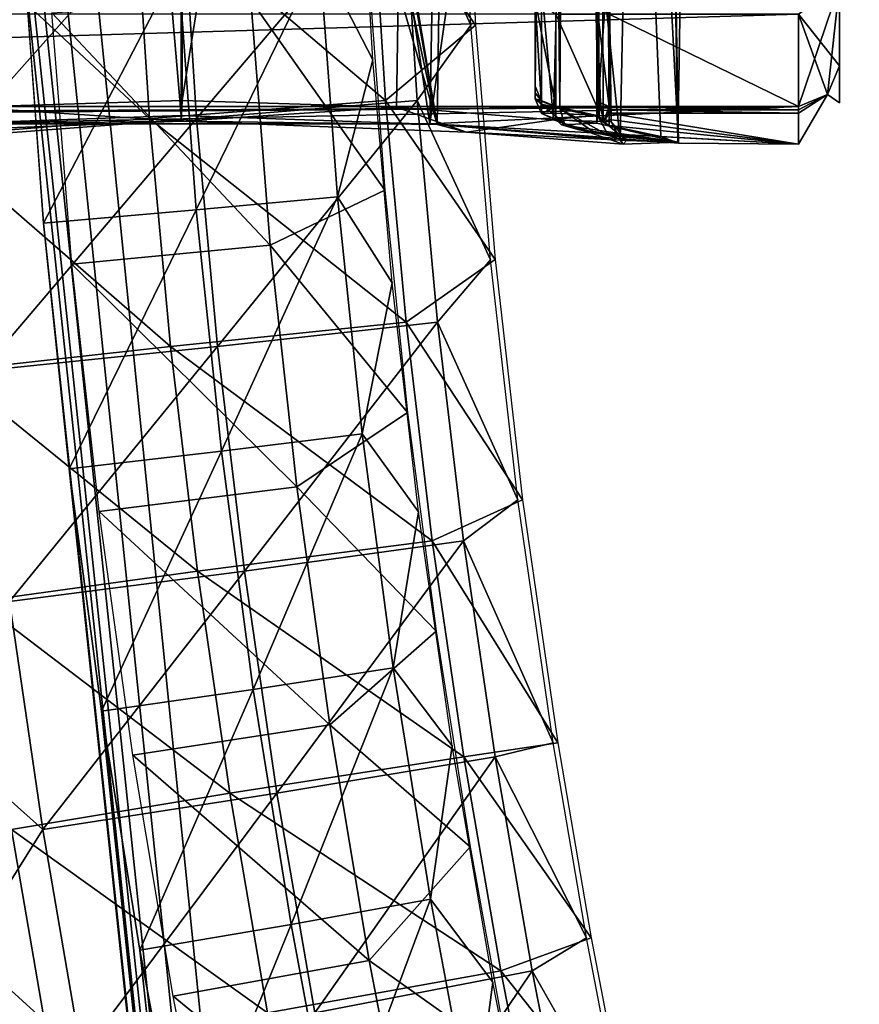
# Model space of a CAD drawing. Header units: millimetres. Extents: x -12 to 310, y -379 to 242.
# Tile 554 of 656: x 132 to 153, y -40 to -16. Entities that reach past the tile are written whole.
import ezdxf

# ---------------------------------------------------------------- set-up
doc = ezdxf.new("R2010")
doc.units = ezdxf.units.MM
doc.header["$LTSCALE"] = 65.185185
for name, color, linetype in [('15', 7, 'CONTINUOUS'), ('17', 7, 'CONTINUOUS'), ('24', 7, 'CONTINUOUS'), ('38', 7, 'CONTINUOUS'), ('4109', 7, 'CONTINUOUS'), ('4111', 7, 'CONTINUOUS'), ('4112', 7, 'CONTINUOUS'), ('4113', 7, 'CONTINUOUS'), ('4114', 7, 'CONTINUOUS'), ('4115', 7, 'CONTINUOUS'), ('4116', 7, 'CONTINUOUS'), ('4117', 7, 'CONTINUOUS'), ('4118', 7, 'CONTINUOUS'), ('4136', 7, 'CONTINUOUS'), ('4137', 7, 'CONTINUOUS'), ('4141', 7, 'CONTINUOUS'), ('4194', 7, 'CONTINUOUS'), ('4197', 7, 'CONTINUOUS'), ('4200', 7, 'CONTINUOUS'), ('4201', 7, 'CONTINUOUS'), ('4202', 7, 'CONTINUOUS'), ('4203', 7, 'CONTINUOUS'), ('4204', 7, 'CONTINUOUS'), ('4207', 7, 'CONTINUOUS'), ('4208', 7, 'CONTINUOUS'), ('4222', 7, 'CONTINUOUS'), ('4223', 7, 'CONTINUOUS')]:
    doc.layers.add(name, color=color, linetype=linetype)

msp = doc.modelspace()

# ---------------------------------------------------------------- linework, layer by layer
at = {"layer": '15', "linetype": 'CONTINUOUS'}
for points in [[(141.045, -20.216, -167.38), (137.788, -15.597, -171.512), (140.634, -14.711, -167.349), (141.045, -20.216, -167.38)], [(138.261, -21.557, -171.548), (132.957, -15.907, -171.143), (137.788, -15.597, -171.512), (138.261, -21.557, -171.548)], [(138.261, -21.557, -171.548), (137.788, -15.597, -171.512), (141.045, -20.216, -167.38), (138.261, -21.557, -171.548)], [(133.442, -22.016, -171.18), (132.957, -15.907, -171.143), (138.261, -21.557, -171.548), (133.442, -22.016, -171.18)], [(141.603, -25.622, -167.423), (138.261, -21.557, -171.548), (141.045, -20.216, -167.38), (141.603, -25.622, -167.423)], [(138.906, -27.426, -171.597), (133.442, -22.016, -171.18), (138.261, -21.557, -171.548), (138.906, -27.426, -171.597)], [(138.906, -27.426, -171.597), (138.261, -21.557, -171.548), (141.603, -25.622, -167.423), (138.906, -27.426, -171.597)], [(134.103, -28.028, -171.231), (133.442, -22.016, -171.18), (138.906, -27.426, -171.597), (134.103, -28.028, -171.231)], [(142.298, -30.94, -167.476), (138.906, -27.426, -171.597), (141.603, -25.622, -167.423), (142.298, -30.94, -167.476)], [(139.712, -33.217, -171.659), (134.103, -28.028, -171.231), (138.906, -27.426, -171.597), (139.712, -33.217, -171.659)], [(139.712, -33.217, -171.659), (138.906, -27.426, -171.597), (142.298, -30.94, -167.476), (139.712, -33.217, -171.659)], [(134.927, -33.954, -171.294), (134.103, -28.028, -171.231), (139.712, -33.217, -171.659), (134.927, -33.954, -171.294)], [(143.121, -36.183, -167.54), (139.712, -33.217, -171.659), (142.298, -30.94, -167.476), (143.121, -36.183, -167.54)], [(140.669, -38.942, -171.733), (134.927, -33.954, -171.294), (139.712, -33.217, -171.659), (140.669, -38.942, -171.733)], [(140.669, -38.942, -171.733), (139.712, -33.217, -171.659), (143.121, -36.183, -167.54), (140.669, -38.942, -171.733)], [(135.905, -39.806, -171.369), (134.927, -33.954, -171.294), (140.669, -38.942, -171.733), (135.905, -39.806, -171.369)], [(144.063, -41.36, -167.612), (140.669, -38.942, -171.733), (143.121, -36.183, -167.54), (144.063, -41.36, -167.612)], [(141.765, -44.612, -171.817), (135.905, -39.806, -171.369), (140.669, -38.942, -171.733), (141.765, -44.612, -171.817)], [(141.765, -44.612, -171.817), (140.669, -38.942, -171.733), (144.063, -41.36, -167.612), (141.765, -44.612, -171.817)], [(137.024, -45.595, -171.455), (135.905, -39.806, -171.369), (141.765, -44.612, -171.817), (137.024, -45.595, -171.455)]]:
    msp.add_3dface(points, dxfattribs=at)
at = {"layer": '17', "linetype": 'CONTINUOUS'}
for points in [[(143.134, -16.207, -168.294), (142.835, -10.687, -168.271), (141.483, -12.581, -162.39), (143.134, -16.207, -168.294)], [(136.47, -18.478, -159.506), (141.483, -12.581, -162.39), (136.113, -12.855, -159.479), (136.47, -18.478, -159.506)], [(141.83, -18.043, -162.417), (141.483, -12.581, -162.39), (136.47, -18.478, -159.506), (141.83, -18.043, -162.417)], [(141.83, -18.043, -162.417), (143.134, -16.207, -168.294), (141.483, -12.581, -162.39), (141.83, -18.043, -162.417)], [(130.729, -18.914, -161.569), (136.113, -12.855, -159.479), (130.361, -13.129, -161.54), (130.729, -18.914, -161.569)], [(136.47, -18.478, -159.506), (136.113, -12.855, -159.479), (130.729, -18.914, -161.569), (136.47, -18.478, -159.506)], [(143.614, -21.908, -168.331), (143.134, -16.207, -168.294), (141.83, -18.043, -162.417), (143.614, -21.908, -168.331)], [(136.98, -24.017, -159.546), (141.83, -18.043, -162.417), (136.47, -18.478, -159.506), (136.98, -24.017, -159.546)], [(142.326, -23.425, -162.455), (141.83, -18.043, -162.417), (136.98, -24.017, -159.546), (142.326, -23.425, -162.455)], [(142.326, -23.425, -162.455), (143.614, -21.908, -168.331), (141.83, -18.043, -162.417), (142.326, -23.425, -162.455)], [(131.253, -24.608, -161.609), (136.47, -18.478, -159.506), (130.729, -18.914, -161.569), (131.253, -24.608, -161.609)], [(136.98, -24.017, -159.546), (136.47, -18.478, -159.506), (131.253, -24.608, -161.609), (136.98, -24.017, -159.546)], [(144.282, -27.744, -168.382), (143.614, -21.908, -168.331), (142.326, -23.425, -162.455), (144.282, -27.744, -168.382)], [(137.635, -29.479, -159.596), (142.326, -23.425, -162.455), (136.98, -24.017, -159.546), (137.635, -29.479, -159.596)], [(142.963, -28.739, -162.504), (142.326, -23.425, -162.455), (137.635, -29.479, -159.596), (142.963, -28.739, -162.504)], [(142.963, -28.739, -162.504), (144.282, -27.744, -168.382), (142.326, -23.425, -162.455), (142.963, -28.739, -162.504)], [(131.926, -30.22, -161.661), (136.98, -24.017, -159.546), (131.253, -24.608, -161.609), (131.926, -30.22, -161.661)], [(137.635, -29.479, -159.596), (136.98, -24.017, -159.546), (131.926, -30.22, -161.661), (137.635, -29.479, -159.596)], [(145.136, -33.652, -168.448), (144.282, -27.744, -168.382), (142.963, -28.739, -162.504), (145.136, -33.652, -168.448)], [(138.426, -34.875, -159.657), (142.963, -28.739, -162.504), (137.635, -29.479, -159.596), (138.426, -34.875, -159.657)], [(143.733, -33.992, -162.563), (142.963, -28.739, -162.504), (138.426, -34.875, -159.657), (143.733, -33.992, -162.563)], [(143.733, -33.992, -162.563), (145.136, -33.652, -168.448), (142.963, -28.739, -162.504), (143.733, -33.992, -162.563)], [(132.737, -35.756, -161.723), (137.635, -29.479, -159.596), (131.926, -30.22, -161.661), (132.737, -35.756, -161.723)], [(138.426, -34.875, -159.657), (137.635, -29.479, -159.596), (132.737, -35.756, -161.723), (138.426, -34.875, -159.657)], [(132.737, -35.756, -161.723), (131.926, -30.22, -161.661), (130.034, -33.34, -167.282), (132.737, -35.756, -161.723)], [(130.888, -38.701, -167.348), (132.737, -35.756, -161.723), (130.034, -33.34, -167.282), (130.888, -38.701, -167.348)], [(145.945, -38.39, -168.51), (145.136, -33.652, -168.448), (143.733, -33.992, -162.563), (145.945, -38.39, -168.51)], [(139.344, -40.212, -159.727), (143.733, -33.992, -162.563), (138.426, -34.875, -159.657), (139.344, -40.212, -159.727)], [(144.628, -39.197, -162.632), (143.733, -33.992, -162.563), (139.344, -40.212, -159.727), (144.628, -39.197, -162.632)], [(144.628, -39.197, -162.632), (145.945, -38.39, -168.51), (143.733, -33.992, -162.563), (144.628, -39.197, -162.632)], [(133.678, -41.227, -161.795), (138.426, -34.875, -159.657), (132.737, -35.756, -161.723), (133.678, -41.227, -161.795)], [(139.344, -40.212, -159.727), (138.426, -34.875, -159.657), (133.678, -41.227, -161.795), (139.344, -40.212, -159.727)], [(133.678, -41.227, -161.795), (132.737, -35.756, -161.723), (130.888, -38.701, -167.348), (133.678, -41.227, -161.795)], [(146.858, -43.118, -168.58), (145.945, -38.39, -168.51), (144.628, -39.197, -162.632), (146.858, -43.118, -168.58)], [(131.859, -43.998, -167.422), (133.678, -41.227, -161.795), (130.888, -38.701, -167.348), (131.859, -43.998, -167.422)], [(140.381, -45.501, -159.807), (144.628, -39.197, -162.632), (139.344, -40.212, -159.727), (140.381, -45.501, -159.807)], [(145.641, -44.362, -162.71), (144.628, -39.197, -162.632), (140.381, -45.501, -159.807), (145.641, -44.362, -162.71)], [(145.641, -44.362, -162.71), (146.858, -43.118, -168.58), (144.628, -39.197, -162.632), (145.641, -44.362, -162.71)]]:
    msp.add_3dface(points, dxfattribs=at)
at = {"layer": '24', "linetype": 'CONTINUOUS'}
for points in [[(132.097, 3.945, -163.234), (130.444, 3.996, -166.88), (169.553, -366.548, -169.584), (132.097, 3.945, -163.234)], [(169.553, -366.548, -169.584), (130.444, 3.996, -166.88), (169.555, -366.549, -169.583), (169.553, -366.548, -169.584)], [(131.965, -2.477, -163.223), (132.097, 3.945, -163.234), (169.553, -366.548, -169.584), (131.965, -2.477, -163.223)], [(132.037, -8.771, -163.228), (131.965, -2.477, -163.223), (169.553, -366.548, -169.584), (132.037, -8.771, -163.228)], [(132.304, -14.949, -163.249), (132.037, -8.771, -163.228), (169.553, -366.548, -169.584), (132.304, -14.949, -163.249)], [(140.445, -11.737, -167.649), (139.461, -14.527, -163.745), (140.756, -17.052, -167.673), (140.445, -11.737, -167.649)], [(136.026, -14.737, -161.979), (136.467, -20.698, -162.013), (139.461, -14.527, -163.745), (136.026, -14.737, -161.979)], [(139.461, -14.527, -163.745), (136.467, -20.698, -162.013), (139.895, -20.38, -163.778), (139.461, -14.527, -163.745)], [(139.461, -14.527, -163.745), (139.895, -20.38, -163.778), (140.756, -17.052, -167.673), (139.461, -14.527, -163.745)], [(132.304, -14.949, -163.249), (132.755, -21.02, -163.283), (136.026, -14.737, -161.979), (132.304, -14.949, -163.249)], [(136.026, -14.737, -161.979), (132.755, -21.02, -163.283), (136.467, -20.698, -162.013), (136.026, -14.737, -161.979)], [(132.755, -21.02, -163.283), (132.304, -14.949, -163.249), (169.553, -366.548, -169.584), (132.755, -21.02, -163.283)], [(140.756, -17.052, -167.673), (139.895, -20.38, -163.778), (141.225, -22.469, -167.709), (140.756, -17.052, -167.673)], [(136.467, -20.698, -162.013), (137.078, -26.566, -162.06), (139.895, -20.38, -163.778), (136.467, -20.698, -162.013)], [(139.895, -20.38, -163.778), (137.078, -26.566, -162.06), (140.496, -26.144, -163.825), (139.895, -20.38, -163.778)], [(139.895, -20.38, -163.778), (140.496, -26.144, -163.825), (141.225, -22.469, -167.709), (139.895, -20.38, -163.778)], [(132.755, -21.02, -163.283), (133.378, -26.994, -163.33), (136.467, -20.698, -162.013), (132.755, -21.02, -163.283)], [(136.467, -20.698, -162.013), (133.378, -26.994, -163.33), (137.078, -26.566, -162.06), (136.467, -20.698, -162.013)], [(133.378, -26.994, -163.33), (132.755, -21.02, -163.283), (169.553, -366.548, -169.584), (133.378, -26.994, -163.33)], [(141.225, -22.469, -167.709), (140.496, -26.144, -163.825), (141.867, -28.039, -167.758), (141.225, -22.469, -167.709)], [(137.078, -26.566, -162.06), (137.849, -32.353, -162.12), (140.496, -26.144, -163.825), (137.078, -26.566, -162.06)], [(140.496, -26.144, -163.825), (137.849, -32.353, -162.12), (141.254, -31.832, -163.883), (140.496, -26.144, -163.825)], [(140.496, -26.144, -163.825), (141.254, -31.832, -163.883), (141.867, -28.039, -167.758), (140.496, -26.144, -163.825)], [(133.378, -26.994, -163.33), (134.162, -32.882, -163.391), (137.078, -26.566, -162.06), (133.378, -26.994, -163.33)], [(137.078, -26.566, -162.06), (134.162, -32.882, -163.391), (137.849, -32.353, -162.12), (137.078, -26.566, -162.06)], [(134.162, -32.882, -163.391), (133.378, -26.994, -163.33), (169.553, -366.548, -169.584), (134.162, -32.882, -163.391)], [(141.867, -28.039, -167.758), (141.254, -31.832, -163.883), (142.685, -33.727, -167.821), (141.867, -28.039, -167.758)], [(137.849, -32.353, -162.12), (138.77, -38.07, -162.19), (141.254, -31.832, -163.883), (137.849, -32.353, -162.12)], [(141.254, -31.832, -163.883), (138.77, -38.07, -162.19), (142.161, -37.455, -163.953), (141.254, -31.832, -163.883)], [(141.254, -31.832, -163.883), (142.161, -37.455, -163.953), (142.685, -33.727, -167.821), (141.254, -31.832, -163.883)], [(134.162, -32.882, -163.391), (135.098, -38.693, -163.462), (137.849, -32.353, -162.12), (134.162, -32.882, -163.391)], [(137.849, -32.353, -162.12), (135.098, -38.693, -163.462), (138.77, -38.07, -162.19), (137.849, -32.353, -162.12)], [(135.098, -38.693, -163.462), (134.162, -32.882, -163.391), (169.553, -366.548, -169.584), (135.098, -38.693, -163.462)], [(142.685, -33.727, -167.821), (142.161, -37.455, -163.953), (143.671, -39.472, -167.897), (142.685, -33.727, -167.821)], [(138.77, -38.07, -162.19), (139.829, -43.726, -162.272), (142.161, -37.455, -163.953), (138.77, -38.07, -162.19)], [(142.161, -37.455, -163.953), (139.829, -43.726, -162.272), (143.205, -43.024, -164.034), (142.161, -37.455, -163.953)], [(142.161, -37.455, -163.953), (143.205, -43.024, -164.034), (143.671, -39.472, -167.897), (142.161, -37.455, -163.953)], [(135.098, -38.693, -163.462), (136.175, -44.437, -163.545), (138.77, -38.07, -162.19), (135.098, -38.693, -163.462)], [(138.77, -38.07, -162.19), (136.175, -44.437, -163.545), (139.829, -43.726, -162.272), (138.77, -38.07, -162.19)], [(136.175, -44.437, -163.545), (135.098, -38.693, -163.462), (169.553, -366.548, -169.584), (136.175, -44.437, -163.545)], [(143.671, -39.472, -167.897), (143.205, -43.024, -164.034), (144.677, -44.583, -167.974), (143.671, -39.472, -167.897)]]:
    msp.add_3dface(points, dxfattribs=at)
at = {"layer": '38', "linetype": 'CONTINUOUS'}
for points in [[(143.249, -16.207, -166.801), (140.721, -12.58, -172.374), (142.95, -10.687, -166.778), (143.249, -16.207, -166.801)], [(141.068, -18.042, -172.4), (134.969, -12.855, -174.435), (140.721, -12.58, -172.374), (141.068, -18.042, -172.4)], [(141.068, -18.042, -172.4), (140.721, -12.58, -172.374), (143.249, -16.207, -166.801), (141.068, -18.042, -172.4)], [(135.327, -18.478, -174.463), (129.599, -13.129, -171.524), (134.969, -12.855, -174.435), (135.327, -18.478, -174.463)], [(135.327, -18.478, -174.463), (134.969, -12.855, -174.435), (141.068, -18.042, -172.4), (135.327, -18.478, -174.463)], [(129.966, -18.914, -171.552), (129.599, -13.129, -171.524), (135.327, -18.478, -174.463), (129.966, -18.914, -171.552)], [(143.729, -21.907, -166.838), (141.068, -18.042, -172.4), (143.249, -16.207, -166.801), (143.729, -21.907, -166.838)], [(141.564, -23.425, -172.438), (135.327, -18.478, -174.463), (141.068, -18.042, -172.4), (141.564, -23.425, -172.438)], [(141.564, -23.425, -172.438), (141.068, -18.042, -172.4), (143.729, -21.907, -166.838), (141.564, -23.425, -172.438)], [(135.837, -24.016, -174.502), (129.966, -18.914, -171.552), (135.327, -18.478, -174.463), (135.837, -24.016, -174.502)], [(135.837, -24.016, -174.502), (135.327, -18.478, -174.463), (141.564, -23.425, -172.438), (135.837, -24.016, -174.502)], [(130.491, -24.608, -171.593), (129.966, -18.914, -171.552), (135.837, -24.016, -174.502), (130.491, -24.608, -171.593)], [(144.397, -27.744, -166.89), (141.564, -23.425, -172.438), (143.729, -21.907, -166.838), (144.397, -27.744, -166.89)], [(142.201, -28.738, -172.487), (135.837, -24.016, -174.502), (141.564, -23.425, -172.438), (142.201, -28.738, -172.487)], [(142.201, -28.738, -172.487), (141.564, -23.425, -172.438), (144.397, -27.744, -166.89), (142.201, -28.738, -172.487)], [(136.492, -29.478, -174.552), (130.491, -24.608, -171.593), (135.837, -24.016, -174.502), (136.492, -29.478, -174.552)], [(136.492, -29.478, -174.552), (135.837, -24.016, -174.502), (142.201, -28.738, -172.487), (136.492, -29.478, -174.552)], [(131.163, -30.219, -171.644), (130.491, -24.608, -171.593), (136.492, -29.478, -174.552), (131.163, -30.219, -171.644)], [(145.251, -33.652, -166.955), (142.201, -28.738, -172.487), (144.397, -27.744, -166.89), (145.251, -33.652, -166.955)], [(142.97, -33.992, -172.547), (136.492, -29.478, -174.552), (142.201, -28.738, -172.487), (142.97, -33.992, -172.547)], [(142.97, -33.992, -172.547), (142.201, -28.738, -172.487), (145.251, -33.652, -166.955), (142.97, -33.992, -172.547)], [(137.282, -34.874, -174.613), (131.163, -30.219, -171.644), (136.492, -29.478, -174.552), (137.282, -34.874, -174.613)], [(137.282, -34.874, -174.613), (136.492, -29.478, -174.552), (142.97, -33.992, -172.547), (137.282, -34.874, -174.613)], [(131.975, -35.756, -171.707), (131.163, -30.219, -171.644), (137.282, -34.874, -174.613), (131.975, -35.756, -171.707)], [(146.06, -38.389, -167.017), (142.97, -33.992, -172.547), (145.251, -33.652, -166.955), (146.06, -38.389, -167.017)], [(143.866, -39.196, -172.615), (137.282, -34.874, -174.613), (142.97, -33.992, -172.547), (143.866, -39.196, -172.615)], [(143.866, -39.196, -172.615), (142.97, -33.992, -172.547), (146.06, -38.389, -167.017), (143.866, -39.196, -172.615)], [(138.2, -40.211, -174.684), (131.975, -35.756, -171.707), (137.282, -34.874, -174.613), (138.2, -40.211, -174.684)], [(138.2, -40.211, -174.684), (137.282, -34.874, -174.613), (143.866, -39.196, -172.615), (138.2, -40.211, -174.684)], [(132.916, -41.226, -171.779), (131.173, -39.678, -165.868), (131.975, -35.756, -171.707), (132.916, -41.226, -171.779)], [(132.916, -41.226, -171.779), (131.975, -35.756, -171.707), (138.2, -40.211, -174.684), (132.916, -41.226, -171.779)], [(146.973, -43.117, -167.088), (143.866, -39.196, -172.615), (146.06, -38.389, -167.017), (146.973, -43.117, -167.088)], [(144.879, -44.361, -172.693), (138.2, -40.211, -174.684), (143.866, -39.196, -172.615), (144.879, -44.361, -172.693)], [(144.879, -44.361, -172.693), (143.866, -39.196, -172.615), (146.973, -43.117, -167.088), (144.879, -44.361, -172.693)], [(132.08, -44.536, -165.938), (131.173, -39.678, -165.868), (132.916, -41.226, -171.779), (132.08, -44.536, -165.938)]]:
    msp.add_3dface(points, dxfattribs=at)
at = {"layer": '4109', "linetype": 'CONTINUOUS'}
for points in [[(151.1, -18.186, -153.456), (75.3, -18.186, -153.456), (104.468, -18.44, -155.184), (151.1, -18.186, -153.456)], [(115.665, -18.438, -155.166), (151.1, -18.186, -153.456), (104.468, -18.44, -155.184), (115.665, -18.438, -155.166)], [(130.073, -18.608, -156.517), (151.1, -18.186, -153.456), (115.665, -18.438, -155.166), (130.073, -18.608, -156.517)], [(142.139, -18.608, -156.524), (151.1, -18.186, -153.456), (130.073, -18.608, -156.517), (142.139, -18.608, -156.524)], [(151.1, -19.098, -164.468), (151.1, -18.186, -153.456), (142.139, -18.608, -156.524), (151.1, -19.098, -164.468)], [(151.1, -18.186, -176.544), (151.1, -18.268, -176.018), (146.5, -18.186, -176.544), (151.1, -18.186, -176.544)], [(146.5, -18.186, -176.544), (151.1, -18.268, -176.018), (146.5, -18.268, -176.019), (146.5, -18.186, -176.544)], [(151.1, -18.268, -176.018), (151.1, -18.346, -175.493), (146.5, -18.268, -176.019), (151.1, -18.268, -176.018)], [(146.5, -18.268, -176.019), (151.1, -18.346, -175.493), (146.5, -18.346, -175.491), (146.5, -18.268, -176.019)], [(151.1, -18.346, -175.493), (151.1, -19.098, -164.468), (146.5, -18.346, -175.491), (151.1, -18.346, -175.493)], [(146.5, -18.346, -175.491), (151.1, -19.098, -164.468), (146.5, -18.504, -174.329), (146.5, -18.346, -175.491)], [(148.184, -19.072, -167), (151.1, -19.098, -164.468), (142.139, -18.608, -156.524), (148.184, -19.072, -167)], [(146.5, -18.504, -174.329), (151.1, -19.098, -164.468), (146.5, -18.644, -173.167), (146.5, -18.504, -174.329)], [(146.5, -18.644, -173.167), (151.1, -19.098, -164.468), (147.754, -18.915, -170.203), (146.5, -18.644, -173.167)], [(147.754, -18.915, -170.203), (151.1, -19.098, -164.468), (148.184, -19.072, -167), (147.754, -18.915, -170.203)]]:
    msp.add_3dface(points, dxfattribs=at)
at = {"layer": '4111', "linetype": 'CONTINUOUS'}
for points in [[(148.184, -19.072, -167), (142.139, -18.608, -156.524), (147.527, 18.707, -161.36), (148.184, -19.072, -167)], [(147.527, 18.707, -161.36), (142.139, -18.608, -156.524), (142.814, 18.239, -156.179), (147.527, 18.707, -161.36)], [(146.261, 18.137, -174.674), (148.184, -19.072, -167), (147.527, 18.707, -161.36), (146.261, 18.137, -174.674)], [(130.073, -18.608, -156.517), (129.38, 18.239, -156.182), (133.6, 5.009, -154.748), (130.073, -18.608, -156.517)], [(142.814, 18.239, -156.179), (142.139, -18.608, -156.524), (138.6, 5.009, -154.748), (142.814, 18.239, -156.179)], [(146.248, -18.458, -173.58), (146.35, -18.575, -173.416), (146.261, 18.137, -174.674), (146.248, -18.458, -173.58)], [(146.255, -0.334, -174.135), (146.248, -18.458, -173.58), (146.261, 18.137, -174.674), (146.255, -0.334, -174.135)], [(146.5, -18.644, -173.167), (147.754, -18.915, -170.203), (146.261, 18.137, -174.674), (146.5, -18.644, -173.167)], [(146.35, -18.575, -173.416), (146.5, -18.644, -173.167), (146.261, 18.137, -174.674), (146.35, -18.575, -173.416)], [(147.754, -18.915, -170.203), (148.184, -19.072, -167), (146.261, 18.137, -174.674), (147.754, -18.915, -170.203)], [(142.139, -18.608, -156.524), (130.073, -18.608, -156.517), (138.6, 5.009, -154.748), (142.139, -18.608, -156.524)], [(138.6, 5.009, -154.748), (130.073, -18.608, -156.517), (136.105, 2.409, -154.541), (138.6, 5.009, -154.748)], [(136.105, 2.409, -154.541), (130.073, -18.608, -156.517), (133.6, 5.009, -154.748), (136.105, 2.409, -154.541)]]:
    msp.add_3dface(points, dxfattribs=at)
at = {"layer": '4112', "linetype": 'CONTINUOUS'}
for points in [[(146.2, -17.89, -176.497), (146.288, -18.099, -176.53), (146.2, -18.095, -175.124), (146.2, -17.89, -176.497)], [(146.2, -18.095, -175.124), (146.288, -18.099, -176.53), (146.2, -18.274, -173.749), (146.2, -18.095, -175.124)], [(146.2, -18.274, -173.749), (146.288, -18.099, -176.53), (146.213, -18.372, -173.659), (146.2, -18.274, -173.749)], [(146.288, -18.099, -176.53), (146.248, -18.458, -173.58), (146.213, -18.372, -173.659), (146.288, -18.099, -176.53)], [(146.35, -18.575, -173.416), (146.248, -18.458, -173.58), (146.288, -18.099, -176.53), (146.35, -18.575, -173.416)], [(146.5, -18.186, -176.544), (146.35, -18.575, -173.416), (146.288, -18.099, -176.53), (146.5, -18.186, -176.544)], [(146.5, -18.186, -176.544), (146.5, -18.268, -176.019), (146.35, -18.575, -173.416), (146.5, -18.186, -176.544)], [(146.5, -18.268, -176.019), (146.5, -18.346, -175.491), (146.35, -18.575, -173.416), (146.5, -18.268, -176.019)], [(146.5, -18.346, -175.491), (146.5, -18.504, -174.329), (146.35, -18.575, -173.416), (146.5, -18.346, -175.491)], [(146.5, -18.504, -174.329), (146.5, -18.644, -173.167), (146.35, -18.575, -173.416), (146.5, -18.504, -174.329)]]:
    msp.add_3dface(points, dxfattribs=at)
at = {"layer": '4113', "linetype": 'CONTINUOUS'}
for points in [[(146.5, -18.186, -176.544), (146.288, -18.099, -176.53), (146.2, -15.73, -180.73), (146.5, -18.186, -176.544)], [(146.5, -15.942, -180.942), (146.5, -18.186, -176.544), (146.2, -15.73, -180.73), (146.5, -15.942, -180.942)], [(146.288, -18.099, -176.53), (146.2, -17.89, -176.497), (146.2, -15.73, -180.73), (146.288, -18.099, -176.53)]]:
    msp.add_3dface(points, dxfattribs=at)
at = {"layer": '4114', "linetype": 'CONTINUOUS'}
for points in [[(151.1, -18.186, -176.544), (146.5, -18.186, -176.544), (146.5, -15.942, -180.942), (151.1, -18.186, -176.544)], [(151.1, -18.186, -176.544), (146.5, -15.942, -180.942), (151.1, -15.942, -180.942), (151.1, -18.186, -176.544)]]:
    msp.add_3dface(points, dxfattribs=at)
at = {"layer": '4115', "linetype": 'CONTINUOUS'}
for points in [[(152.1, -17.198, -176.386), (151.1, -15.942, -180.942), (152.1, -15.235, -180.235), (152.1, -17.198, -176.386)], [(151.1, -18.186, -176.544), (151.1, -15.942, -180.942), (151.807, -17.897, -176.498), (151.1, -18.186, -176.544)], [(151.807, -17.897, -176.498), (151.1, -15.942, -180.942), (152.1, -17.198, -176.386), (151.807, -17.897, -176.498)]]:
    msp.add_3dface(points, dxfattribs=at)
at = {"layer": '4116', "linetype": 'CONTINUOUS'}
for points in [[(151.807, -17.897, -176.498), (152.1, -17.198, -176.386), (151.807, -17.897, -153.502), (151.807, -17.897, -176.498)], [(151.807, -17.897, -153.502), (152.1, -17.198, -176.386), (152.1, -18.099, -165), (151.807, -17.897, -153.502)], [(152.1, -17.198, -153.614), (151.807, -17.897, -153.502), (152.1, -18.099, -165), (152.1, -17.198, -153.614)], [(151.1, -18.186, -153.456), (151.1, -19.098, -164.468), (151.807, -17.897, -176.498), (151.1, -18.186, -153.456)], [(151.1, -18.186, -153.456), (151.807, -17.897, -176.498), (151.807, -17.897, -153.502), (151.1, -18.186, -153.456)], [(151.1, -19.098, -164.468), (151.1, -18.346, -175.493), (151.807, -17.897, -176.498), (151.1, -19.098, -164.468)], [(151.1, -18.346, -175.493), (151.1, -18.268, -176.018), (151.807, -17.897, -176.498), (151.1, -18.346, -175.493)], [(151.1, -18.268, -176.018), (151.1, -18.186, -176.544), (151.807, -17.897, -176.498), (151.1, -18.268, -176.018)]]:
    msp.add_3dface(points, dxfattribs=at)
at = {"layer": '4117', "linetype": 'CONTINUOUS'}
for points in [[(151.1, -18.186, -153.456), (151.807, -17.897, -153.502), (152.1, -15.235, -149.765), (151.1, -18.186, -153.456)], [(151.1, -15.942, -149.058), (151.1, -18.186, -153.456), (152.1, -15.235, -149.765), (151.1, -15.942, -149.058)], [(151.807, -17.897, -153.502), (152.1, -17.198, -153.614), (152.1, -15.235, -149.765), (151.807, -17.897, -153.502)]]:
    msp.add_3dface(points, dxfattribs=at)
at = {"layer": '4118', "linetype": 'CONTINUOUS'}
for points in [[(75.3, -15.942, -149.058), (75.3, -18.186, -153.456), (151.1, -15.942, -149.058), (75.3, -15.942, -149.058)], [(75.3, -18.186, -153.456), (151.1, -18.186, -153.456), (151.1, -15.942, -149.058), (75.3, -18.186, -153.456)]]:
    msp.add_3dface(points, dxfattribs=at)
at = {"layer": '4136', "linetype": 'CONTINUOUS'}
for points in [[(146.2, -18.274, -173.749), (146.213, -18.372, -173.659), (146.215, 18.135, -174.76), (146.2, -18.274, -173.749)], [(146.2, 18.132, -174.855), (146.2, -18.274, -173.749), (146.215, 18.135, -174.76), (146.2, 18.132, -174.855)], [(146.2, -18.274, -173.749), (146.2, 18.132, -174.855), (146.2, -0.071, -174.316), (146.2, -18.274, -173.749)], [(146.213, -18.372, -173.659), (146.248, -18.458, -173.58), (146.215, 18.135, -174.76), (146.213, -18.372, -173.659)], [(146.248, -18.458, -173.58), (146.255, -0.334, -174.135), (146.215, 18.135, -174.76), (146.248, -18.458, -173.58)]]:
    msp.add_3dface(points, dxfattribs=at)
at = {"layer": '4137', "linetype": 'CONTINUOUS'}
for points in [[(146.2, -17.89, -176.497), (146.2, -18.095, -175.124), (146.2, -0.071, -174.316), (146.2, -17.89, -176.497)], [(146.2, -15.73, -180.73), (146.2, -17.89, -176.497), (146.2, -0.071, -174.316), (146.2, -15.73, -180.73)], [(146.2, -18.095, -175.124), (146.2, -18.274, -173.749), (146.2, -0.071, -174.316), (146.2, -18.095, -175.124)]]:
    msp.add_3dface(points, dxfattribs=at)
at = {"layer": '4141', "linetype": 'CONTINUOUS'}
for points in [[(152.1, -18.099, -165), (152.1, -17.198, -176.386), (152.1, 18.099, -165), (152.1, -18.099, -165)], [(152.1, 18.099, -165), (152.1, -17.198, -176.386), (152.1, 17.198, -176.386), (152.1, 18.099, -165)], [(152.1, 17.198, -153.614), (152.1, -18.099, -165), (152.1, 18.099, -165), (152.1, 17.198, -153.614)], [(152.1, -17.198, -176.386), (152.1, -15.235, -180.235), (152.1, 17.198, -176.386), (152.1, -17.198, -176.386)], [(152.1, -17.198, -153.614), (152.1, -18.099, -165), (152.1, 17.198, -153.614), (152.1, -17.198, -153.614)], [(152.1, -17.198, -153.614), (152.1, 17.198, -153.614), (152.1, 15.235, -149.765), (152.1, -17.198, -153.614)], [(152.1, -15.235, -149.765), (152.1, -17.198, -153.614), (152.1, 15.235, -149.765), (152.1, -15.235, -149.765)]]:
    msp.add_3dface(points, dxfattribs=at)
at = {"layer": '4194', "linetype": 'CONTINUOUS'}
for points in [[(146.2, -18.589, -173.649), (146.2, -5.79, -183.871), (146.2, -0.253, -174.215), (146.2, -18.589, -173.649)], [(146.2, -11.544, -183.186), (146.2, -5.79, -183.871), (146.2, -18.589, -173.649), (146.2, -11.544, -183.186)], [(146.2, -15.943, -180.943), (146.2, -11.544, -183.186), (146.2, -18.589, -173.649), (146.2, -15.943, -180.943)], [(146.2, -18.186, -176.544), (146.2, -15.943, -180.943), (146.2, -18.589, -173.649), (146.2, -18.186, -176.544)], [(146.2, -18.402, -175.099), (146.2, -18.186, -176.544), (146.2, -18.589, -173.649), (146.2, -18.402, -175.099)]]:
    msp.add_3dface(points, dxfattribs=at)
at = {"layer": '4197', "linetype": 'CONTINUOUS'}
for points in [[(144.7, -17.998, -174.351), (144.7, -0.355, -175.159), (144.7, -17.853, -175.41), (144.7, -17.998, -174.351)], [(144.7, -17.853, -175.41), (144.7, -0.355, -175.159), (144.7, -17.693, -176.466), (144.7, -17.853, -175.41)], [(144.7, -17.693, -176.466), (144.7, -0.355, -175.159), (144.7, -15.589, -180.589), (144.7, -17.693, -176.466)]]:
    msp.add_3dface(points, dxfattribs=at)
at = {"layer": '4200', "linetype": 'CONTINUOUS'}
for points in [[(147.56, 19.012, -161.416), (142.851, 18.57, -156.195), (146.765, -19.007, -161.316), (147.56, 19.012, -161.416)], [(146.2, -18.589, -173.649), (146.2, -0.253, -174.215), (148.782, 19.025, -168.307), (146.2, -18.589, -173.649)], [(146.2, -18.589, -173.649), (148.782, 19.025, -168.307), (148.17, -19.055, -167.579), (146.2, -18.589, -173.649)], [(148.17, -19.055, -167.579), (147.56, 19.012, -161.416), (146.765, -19.007, -161.316), (148.17, -19.055, -167.579)], [(148.782, 19.025, -168.307), (147.56, 19.012, -161.416), (148.17, -19.055, -167.579), (148.782, 19.025, -168.307)], [(129.346, 18.57, -156.197), (129.898, -18.62, -156.62), (134.1, 4.991, -154.657), (129.346, 18.57, -156.197)], [(142.851, 18.57, -156.195), (136.1, 18.311, -154.264), (142.322, -18.622, -156.633), (142.851, 18.57, -156.195)], [(146.765, -19.007, -161.316), (142.851, 18.57, -156.195), (142.322, -18.622, -156.633), (146.765, -19.007, -161.316)], [(142.322, -18.622, -156.633), (136.1, 18.311, -154.264), (138.1, 5.01, -154.657), (142.322, -18.622, -156.633)], [(129.898, -18.62, -156.62), (136.1, -18.402, -154.905), (134.1, 4.991, -154.657), (129.898, -18.62, -156.62)], [(134.1, 4.991, -154.657), (136.1, -18.402, -154.905), (136.1, 3, -154.531), (134.1, 4.991, -154.657)], [(137.543, 3.615, -154.604), (142.322, -18.622, -156.633), (138.1, 5.01, -154.657), (137.543, 3.615, -154.604)], [(136.1, 3, -154.531), (142.322, -18.622, -156.633), (137.543, 3.615, -154.604), (136.1, 3, -154.531)], [(136.1, -18.402, -154.905), (142.322, -18.622, -156.633), (136.1, 3, -154.531), (136.1, -18.402, -154.905)]]:
    msp.add_3dface(points, dxfattribs=at)
at = {"layer": '4201', "linetype": 'CONTINUOUS'}
for points in [[(146.2, -18.186, -176.544), (146.2, -18.402, -175.099), (145.2, -18.186, -176.544), (146.2, -18.186, -176.544)], [(145.2, -18.186, -176.544), (146.2, -18.402, -175.099), (145.2, -18.348, -175.481), (145.2, -18.186, -176.544)], [(136.1, -18.402, -154.905), (129.898, -18.62, -156.62), (136.101, -18.544, -155.981), (136.1, -18.402, -154.905)], [(142.322, -18.622, -156.633), (136.1, -18.402, -154.905), (136.101, -18.544, -155.981), (142.322, -18.622, -156.633)], [(146.2, -18.402, -175.099), (145.2, -18.494, -174.415), (145.2, -18.348, -175.481), (146.2, -18.402, -175.099)], [(146.2, -18.402, -175.099), (146.2, -18.589, -173.649), (145.2, -18.494, -174.415), (146.2, -18.402, -175.099)], [(136.101, -18.544, -155.981), (129.898, -18.62, -156.62), (129.17, -18.809, -158.476), (136.101, -18.544, -155.981)], [(143.032, -18.81, -158.478), (142.322, -18.622, -156.633), (136.101, -18.544, -155.981), (143.032, -18.81, -158.478)], [(146.765, -19.007, -161.316), (142.322, -18.622, -156.633), (143.032, -18.81, -158.478), (146.765, -19.007, -161.316)], [(145.2, -18.494, -174.415), (146.2, -18.589, -173.649), (145.338, -18.63, -173.295), (145.2, -18.494, -174.415)], [(146.2, -18.589, -173.649), (148.17, -19.055, -167.579), (145.338, -18.63, -173.295), (146.2, -18.589, -173.649)], [(145.338, -18.63, -173.295), (148.17, -19.055, -167.579), (145.74, -18.741, -172.248), (145.338, -18.63, -173.295)], [(146.837, -19.1, -164.88), (146.765, -19.007, -161.316), (143.032, -18.81, -158.478), (146.837, -19.1, -164.88)], [(145.74, -18.741, -172.248), (148.17, -19.055, -167.579), (146.148, -18.821, -171.397), (145.74, -18.741, -172.248)], [(146.148, -18.821, -171.397), (148.17, -19.055, -167.579), (146.484, -18.893, -170.509), (146.148, -18.821, -171.397)], [(146.484, -18.893, -170.509), (148.17, -19.055, -167.579), (146.924, -19.009, -168.658), (146.484, -18.893, -170.509)], [(148.17, -19.055, -167.579), (146.765, -19.007, -161.316), (146.837, -19.1, -164.88), (148.17, -19.055, -167.579)], [(146.924, -19.009, -168.658), (148.17, -19.055, -167.579), (146.837, -19.1, -164.88), (146.924, -19.009, -168.658)]]:
    msp.add_3dface(points, dxfattribs=at)
at = {"layer": '4202', "linetype": 'CONTINUOUS'}
for points in [[(144.7, -17.853, -175.41), (144.7, -17.693, -176.466), (144.846, -18.042, -176.521), (144.7, -17.853, -175.41)], [(144.7, -17.998, -174.351), (144.7, -17.853, -175.41), (144.846, -18.042, -176.521), (144.7, -17.998, -174.351)], [(144.852, -18.354, -174.397), (144.7, -17.998, -174.351), (144.846, -18.042, -176.521), (144.852, -18.354, -174.397)], [(145.2, -18.186, -176.544), (144.852, -18.354, -174.397), (144.846, -18.042, -176.521), (145.2, -18.186, -176.544)], [(145.2, -18.186, -176.544), (145.2, -18.348, -175.481), (144.852, -18.354, -174.397), (145.2, -18.186, -176.544)], [(145.2, -18.348, -175.481), (145.2, -18.494, -174.415), (144.852, -18.354, -174.397), (145.2, -18.348, -175.481)]]:
    msp.add_3dface(points, dxfattribs=at)
at = {"layer": '4203', "linetype": 'CONTINUOUS'}
for points in [[(144.7, -17.998, -174.351), (144.852, -18.354, -174.397), (145.418, -18.6, -172.061), (144.7, -17.998, -174.351)], [(144.853, -18.127, -173.118), (144.7, -17.998, -174.351), (145.3, -18.232, -171.962), (144.853, -18.127, -173.118)], [(145.3, -18.232, -171.962), (144.7, -17.998, -174.351), (145.418, -18.6, -172.061), (145.3, -18.232, -171.962)], [(144.852, -18.354, -174.397), (145.2, -18.494, -174.415), (145.418, -18.6, -172.061), (144.852, -18.354, -174.397)], [(145.2, -18.494, -174.415), (145.338, -18.63, -173.295), (145.418, -18.6, -172.061), (145.2, -18.494, -174.415)], [(145.338, -18.63, -173.295), (145.74, -18.741, -172.248), (145.418, -18.6, -172.061), (145.338, -18.63, -173.295)]]:
    msp.add_3dface(points, dxfattribs=at)
at = {"layer": '4204', "linetype": 'CONTINUOUS'}
for points in [[(144.7, 17.776, -175.932), (144.7, -17.998, -174.351), (144.917, 17.967, -174.482), (144.7, 17.776, -175.932)], [(144.7, -17.998, -174.351), (144.853, -18.127, -173.118), (144.917, 17.967, -174.482), (144.7, -17.998, -174.351)], [(144.853, -18.127, -173.118), (145.3, -18.232, -171.962), (144.917, 17.967, -174.482), (144.853, -18.127, -173.118)], [(145.3, -18.232, -171.962), (145.413, -0.306, -172.585), (144.917, 17.967, -174.482), (145.3, -18.232, -171.962)], [(144.7, 17.776, -175.932), (144.7, -0.355, -175.159), (144.7, -17.998, -174.351), (144.7, 17.776, -175.932)]]:
    msp.add_3dface(points, dxfattribs=at)
at = {"layer": '4207', "linetype": 'CONTINUOUS'}
for points in [[(141.893, 18.159, -157.323), (146.054, 18.525, -161.679), (145.147, -18.506, -161.777), (141.893, 18.159, -157.323)], [(145.147, -18.506, -161.777), (146.054, 18.525, -161.679), (146.545, -18.561, -167), (145.147, -18.506, -161.777)], [(146.054, 18.525, -161.679), (145.523, 18.118, -173.196), (146.545, -18.561, -167), (146.054, 18.525, -161.679)], [(130.304, 18.16, -157.325), (136.098, 17.953, -155.726), (130.89, -18.202, -157.937), (130.304, 18.16, -157.325)], [(130.89, -18.202, -157.937), (136.098, 17.953, -155.726), (136.122, -18.036, -156.543), (130.89, -18.202, -157.937)], [(136.098, 17.953, -155.726), (141.893, 18.159, -157.323), (136.122, -18.036, -156.543), (136.098, 17.953, -155.726)], [(136.122, -18.036, -156.543), (141.893, 18.159, -157.323), (141.33, -18.203, -157.949), (136.122, -18.036, -156.543)], [(141.33, -18.203, -157.949), (141.893, 18.159, -157.323), (145.147, -18.506, -161.777), (141.33, -18.203, -157.949)], [(145.3, -18.232, -171.962), (145.523, 18.118, -173.196), (145.413, -0.306, -172.585), (145.3, -18.232, -171.962)], [(145.523, 18.118, -173.196), (145.3, -18.232, -171.962), (146.231, -18.439, -169.553), (145.523, 18.118, -173.196)], [(146.545, -18.561, -167), (145.523, 18.118, -173.196), (146.231, -18.439, -169.553), (146.545, -18.561, -167)]]:
    msp.add_3dface(points, dxfattribs=at)
at = {"layer": '4208', "linetype": 'CONTINUOUS'}
for points in [[(136.101, -18.544, -155.981), (130.89, -18.202, -157.937), (136.122, -18.036, -156.543), (136.101, -18.544, -155.981)], [(136.101, -18.544, -155.981), (136.122, -18.036, -156.543), (141.33, -18.203, -157.949), (136.101, -18.544, -155.981)], [(136.101, -18.544, -155.981), (129.17, -18.809, -158.476), (130.89, -18.202, -157.937), (136.101, -18.544, -155.981)], [(143.032, -18.81, -158.478), (136.101, -18.544, -155.981), (141.33, -18.203, -157.949), (143.032, -18.81, -158.478)], [(143.032, -18.81, -158.478), (141.33, -18.203, -157.949), (145.147, -18.506, -161.777), (143.032, -18.81, -158.478)], [(146.148, -18.821, -171.397), (146.484, -18.893, -170.509), (145.3, -18.232, -171.962), (146.148, -18.821, -171.397)], [(146.148, -18.821, -171.397), (145.3, -18.232, -171.962), (145.418, -18.6, -172.061), (146.148, -18.821, -171.397)], [(145.3, -18.232, -171.962), (146.484, -18.893, -170.509), (146.231, -18.439, -169.553), (145.3, -18.232, -171.962)], [(146.837, -19.1, -164.88), (143.032, -18.81, -158.478), (145.147, -18.506, -161.777), (146.837, -19.1, -164.88)], [(146.837, -19.1, -164.88), (145.147, -18.506, -161.777), (146.545, -18.561, -167), (146.837, -19.1, -164.88)], [(145.74, -18.741, -172.248), (146.148, -18.821, -171.397), (145.418, -18.6, -172.061), (145.74, -18.741, -172.248)], [(146.484, -18.893, -170.509), (146.924, -19.009, -168.658), (146.231, -18.439, -169.553), (146.484, -18.893, -170.509)], [(146.924, -19.009, -168.658), (146.545, -18.561, -167), (146.231, -18.439, -169.553), (146.924, -19.009, -168.658)], [(146.924, -19.009, -168.658), (146.837, -19.1, -164.88), (146.545, -18.561, -167), (146.924, -19.009, -168.658)]]:
    msp.add_3dface(points, dxfattribs=at)
at = {"layer": '4222', "linetype": 'CONTINUOUS'}
for points in [[(144.7, -17.693, -176.466), (144.7, -15.589, -180.589), (144.846, -18.042, -176.521), (144.7, -17.693, -176.466)], [(144.7, -15.589, -180.589), (145.2, -18.186, -176.544), (144.846, -18.042, -176.521), (144.7, -15.589, -180.589)], [(145.2, -18.186, -176.544), (144.7, -15.589, -180.589), (145.2, -15.943, -180.943), (145.2, -18.186, -176.544)]]:
    msp.add_3dface(points, dxfattribs=at)
at = {"layer": '4223', "linetype": 'CONTINUOUS'}
for points in [[(146.2, -15.943, -180.943), (146.2, -18.186, -176.544), (145.2, -15.943, -180.943), (146.2, -15.943, -180.943)], [(146.2, -18.186, -176.544), (145.2, -18.186, -176.544), (145.2, -15.943, -180.943), (146.2, -18.186, -176.544)]]:
    msp.add_3dface(points, dxfattribs=at)

doc.saveas('drawing.dxf')
